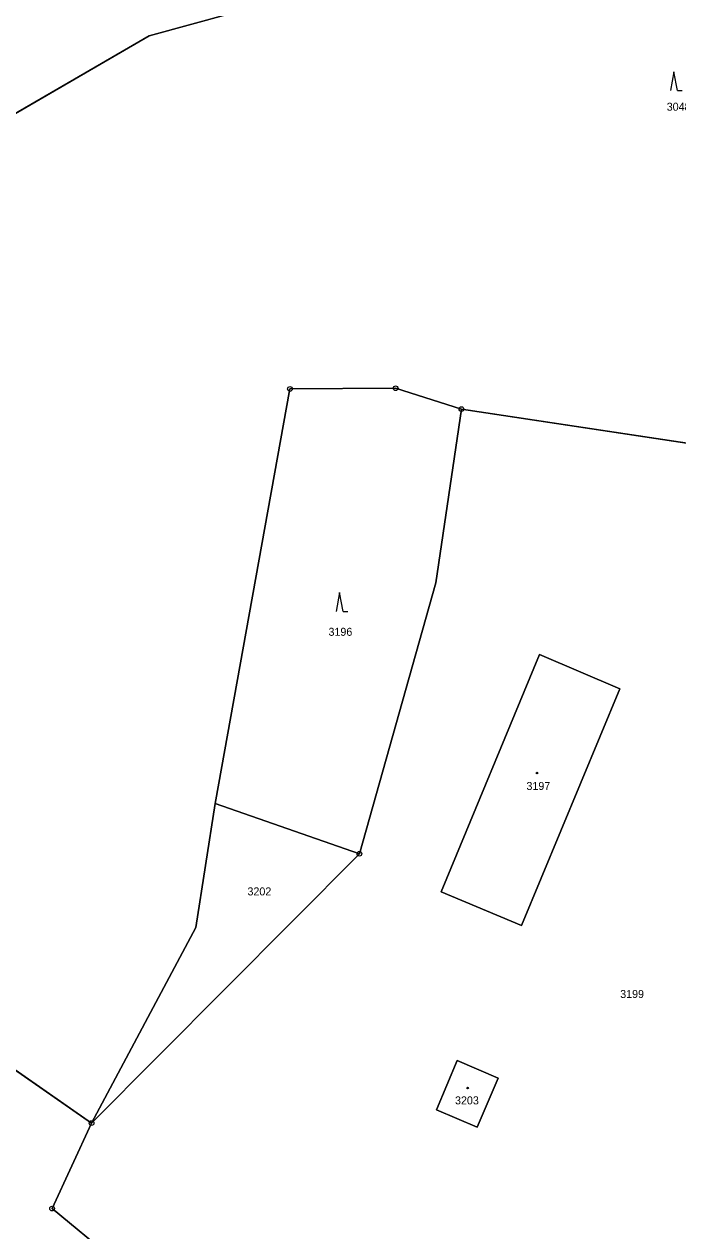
# Model space of a CAD drawing. Extents: x -689422 to -685210, y -987725 to -982160.
# Drawn here: x -688517.1 to -688378.1, y -986715.6 to -986459.2 of the extents above; entities that cross this region are included whole.
import ezdxf

# ---------------------------------------------------------------- set-up
doc = ezdxf.new("R2010")
doc.units = 0
for name, color, linetype in [('KN_Budovy', 7, 'Continuous'), ('KN_Hranice obce', 7, 'Continuous'), ('KN_Hranice_katastrální území', 7, 'Continuous'), ('KN_Hranice_parcel', 7, 'Continuous'), ('KN_Parcelni cisla', 7, 'Continuous'), ('KN_Polygon parcely', 7, 'Continuous'), ('KN_POZEMKY_LESNI POZEMEK', 7, 'Continuous'), ('KN_POZEMKY_ORNA PUDA', 7, 'Continuous'), ('KN_POZEMKY_OSTATNI PLOCHA', 7, 'Continuous'), ('KN_POZEMKY_TTP', 7, 'Continuous'), ('KN_POZEMKY_ZASTAVENA PLOCHA', 7, 'Continuous'), ('KN_VYUZITI_23_ostatni plocha_manipulacni plocha', 7, 'Continuous'), ('KN_Značky bodu BP', 7, 'Continuous'), ('KN_Značky budov', 7, 'Continuous'), ('KN_Značky kultur', 7, 'Continuous')]:
    doc.layers.add(name, color=color, linetype=linetype)

msp = doc.modelspace()

# ---------------------------------------------------------------- linework, layer by layer
at = {"layer": 'KN_Budovy'}
for points in [[(-688407.57, -986593.16), (-688428.42, -986643.56), (-688411.36, -986650.68), (-688390.48, -986600.4)], [(-688420.77, -986693.56), (-688416.32, -986683.12), (-688425.07, -986679.41), (-688429.43, -986689.88)]]:
    msp.add_lwpolyline(points, close=True, dxfattribs=at)
at = {"layer": 'KN_Hranice obce'}
msp.add_lwpolyline([(-688702.54, -986425.02), (-688714.66, -986463.31), (-688720.16, -986480.67), (-688729.49, -986509.98), (-688735.94, -986537.91), (-688745.64, -986569.21), (-688736.48, -986573.33), (-688622, -986603.98), (-688614.63, -986626.48), (-688547.16, -986661.81), (-688502.75, -986692.68), (-688511.14, -986710.83), (-688455.25, -986756.85), (-688406.43, -986788.29), (-688396.34, -986794.79), (-688378.96, -986803.58)], dxfattribs=at)
at = {"layer": 'KN_Hranice_katastrální území'}
msp.add_lwpolyline([(-688702.54, -986425.02), (-688714.66, -986463.31), (-688720.16, -986480.67), (-688729.49, -986509.98), (-688735.94, -986537.91), (-688745.64, -986569.21), (-688736.48, -986573.33), (-688622, -986603.98), (-688614.63, -986626.48), (-688547.16, -986661.81), (-688502.75, -986692.68), (-688511.14, -986710.83), (-688455.25, -986756.85), (-688406.43, -986788.29), (-688396.34, -986794.79), (-688378.96, -986803.58)], dxfattribs=at)
at = {"layer": 'KN_Hranice_parcel'}
for p, q in [((-688424.14, -986540.99), (-688360.31, -986550.64)), ((-688476.46, -986624.79), (-688445.81, -986635.45)), ((-688445.81, -986635.45), (-688502.75, -986692.68)), ((-688502.75, -986692.68), (-688511.14, -986710.83)), ((-688511.14, -986710.83), (-688455.25, -986756.85))]:
    msp.add_line(p, q, dxfattribs=at)
for points in [[(-688440.57, -986455.42), (-688464.06, -986454.46), (-688490.47, -986461.68), (-688537.78, -986489.13), (-688562.11, -986532.46), (-688610.93, -986501.88), (-688712.6, -986464.08), (-688714.66, -986463.31)], [(-688476.46, -986624.79), (-688460.58, -986536.73), (-688438.12, -986536.58), (-688424.14, -986540.99)], [(-688424.14, -986540.99), (-688429.61, -986577.88), (-688445.81, -986635.45)], [(-688736.48, -986573.33), (-688622, -986603.98), (-688614.63, -986626.48), (-688547.16, -986661.81), (-688502.75, -986692.68)], [(-688411.36, -986650.68), (-688428.42, -986643.56), (-688407.57, -986593.16), (-688390.48, -986600.4), (-688411.36, -986650.68)], [(-688502.75, -986692.68), (-688480.57, -986651.13), (-688476.46, -986624.79)], [(-688429.43, -986689.88), (-688425.07, -986679.41), (-688416.32, -986683.12), (-688420.77, -986693.56), (-688429.43, -986689.88)]]:
    msp.add_lwpolyline(points, dxfattribs=at)
at = {"layer": 'KN_Polygon parcely'}
for points in [[(-688462.76, -986403.5), (-688515.68, -986400.86), (-688548.75, -986389.63), (-688567.73, -986373.72), (-688579.19, -986344.94), (-688583.99, -986297.77), (-688586.55, -986293.85), (-688603.03, -986291.71), (-688615.78, -986427.72), (-688641.13, -986426.91), (-688699.18, -986415.43), (-688699.56, -986416.51), (-688702.54, -986425.02), (-688714.66, -986463.31), (-688712.6, -986464.08), (-688610.93, -986501.88), (-688562.11, -986532.46), (-688537.78, -986489.13), (-688490.47, -986461.68), (-688464.06, -986454.46), (-688440.57, -986455.42), (-688425.03, -986420.17), (-688434.24, -986408.86)], [(-688476.46, -986624.79), (-688445.81, -986635.45), (-688429.61, -986577.88), (-688424.14, -986540.99), (-688438.12, -986536.58), (-688460.58, -986536.73)], [(-688455.25, -986756.85), (-688406.43, -986788.29), (-688396.34, -986794.79), (-688366.55, -986718.61), (-688354.19, -986677.77), (-688337.47, -986611.19), (-688317.98, -986557.98), (-688320.37, -986557.57), (-688360.31, -986550.64), (-688424.14, -986540.99), (-688429.61, -986577.88), (-688445.81, -986635.45), (-688502.75, -986692.68), (-688511.14, -986710.83)], [(-688411.36, -986650.68), (-688390.48, -986600.4), (-688407.57, -986593.16), (-688428.42, -986643.56)], [(-688411.36, -986650.68), (-688428.42, -986643.56), (-688407.57, -986593.16), (-688390.48, -986600.4)], [(-688476.46, -986624.79), (-688480.57, -986651.13), (-688502.75, -986692.68), (-688445.81, -986635.45)], [(-688429.43, -986689.88), (-688420.77, -986693.56), (-688416.32, -986683.12), (-688425.07, -986679.41)], [(-688429.43, -986689.88), (-688425.07, -986679.41), (-688416.32, -986683.12), (-688420.77, -986693.56)]]:
    msp.add_lwpolyline(points, close=True, dxfattribs=at)
for points in [[(-688547.16, -986661.81), (-688502.75, -986692.68), (-688480.57, -986651.13), (-688476.46, -986624.79), (-688460.58, -986536.73), (-688438.12, -986536.58), (-688424.14, -986540.99), (-688360.31, -986550.64), (-688320.37, -986557.57), (-688315.99, -986545.09), (-688305.26, -986509.05), (-688301.93, -986498.63), (-688292.36, -986454.58)], [(-688464.06, -986454.46), (-688490.47, -986461.68), (-688537.78, -986489.13)]]:
    msp.add_lwpolyline(points, dxfattribs=at)
at = {"layer": 'KN_POZEMKY_LESNI POZEMEK'}
for p, q in [((-688490.47, -986461.68), (-688464.06, -986454.46)), ((-688537.78, -986489.13), (-688490.47, -986461.68)), ((-688460.58, -986536.73), (-688476.46, -986624.79)), ((-688476.46, -986624.79), (-688460.58, -986536.73)), ((-688438.12, -986536.58), (-688460.58, -986536.73)), ((-688460.58, -986536.73), (-688438.12, -986536.58)), ((-688424.14, -986540.99), (-688438.12, -986536.58)), ((-688438.12, -986536.58), (-688424.14, -986540.99)), ((-688424.14, -986540.99), (-688429.61, -986577.88)), ((-688360.31, -986550.64), (-688424.14, -986540.99)), ((-688429.61, -986577.88), (-688445.81, -986635.45)), ((-688476.46, -986624.79), (-688480.57, -986651.13)), ((-688445.81, -986635.45), (-688476.46, -986624.79)), ((-688480.57, -986651.13), (-688502.75, -986692.68)), ((-688502.75, -986692.68), (-688547.16, -986661.81))]:
    msp.add_line(p, q, dxfattribs=at)
at = {"layer": 'KN_POZEMKY_ORNA PUDA'}
for p, q in [((-688480.57, -986651.13), (-688476.46, -986624.79)), ((-688476.46, -986624.79), (-688445.81, -986635.45)), ((-688445.81, -986635.45), (-688502.75, -986692.68)), ((-688502.75, -986692.68), (-688480.57, -986651.13))]:
    msp.add_line(p, q, dxfattribs=at)
at = {"layer": 'KN_POZEMKY_OSTATNI PLOCHA'}
for p, q in [((-688429.61, -986577.88), (-688424.14, -986540.99)), ((-688424.14, -986540.99), (-688360.31, -986550.64)), ((-688445.81, -986635.45), (-688429.61, -986577.88)), ((-688407.57, -986593.16), (-688428.42, -986643.56)), ((-688390.48, -986600.4), (-688407.57, -986593.16)), ((-688411.36, -986650.68), (-688390.48, -986600.4)), ((-688502.75, -986692.68), (-688445.81, -986635.45)), ((-688428.42, -986643.56), (-688411.36, -986650.68)), ((-688425.07, -986679.41), (-688429.43, -986689.88)), ((-688416.32, -986683.12), (-688425.07, -986679.41)), ((-688420.77, -986693.56), (-688416.32, -986683.12)), ((-688429.43, -986689.88), (-688420.77, -986693.56)), ((-688511.14, -986710.83), (-688502.75, -986692.68)), ((-688455.25, -986756.85), (-688511.14, -986710.83))]:
    msp.add_line(p, q, dxfattribs=at)
at = {"layer": 'KN_POZEMKY_TTP'}
for p, q in [((-688464.06, -986454.46), (-688490.47, -986461.68)), ((-688490.47, -986461.68), (-688537.78, -986489.13))]:
    msp.add_line(p, q, dxfattribs=at)
at = {"layer": 'KN_POZEMKY_ZASTAVENA PLOCHA'}
for p, q in [((-688428.42, -986643.56), (-688407.57, -986593.16)), ((-688407.57, -986593.16), (-688390.48, -986600.4)), ((-688390.48, -986600.4), (-688411.36, -986650.68)), ((-688411.36, -986650.68), (-688428.42, -986643.56)), ((-688429.43, -986689.88), (-688425.07, -986679.41)), ((-688425.07, -986679.41), (-688416.32, -986683.12)), ((-688416.32, -986683.12), (-688420.77, -986693.56)), ((-688420.77, -986693.56), (-688429.43, -986689.88))]:
    msp.add_line(p, q, dxfattribs=at)
at = {"layer": 'KN_VYUZITI_23_ostatni plocha_manipulacni plocha'}
for p, q in [((-688429.61, -986577.88), (-688424.14, -986540.99)), ((-688424.14, -986540.99), (-688360.31, -986550.64)), ((-688445.81, -986635.45), (-688429.61, -986577.88)), ((-688407.57, -986593.16), (-688428.42, -986643.56)), ((-688390.48, -986600.4), (-688407.57, -986593.16)), ((-688411.36, -986650.68), (-688390.48, -986600.4)), ((-688502.75, -986692.68), (-688445.81, -986635.45)), ((-688428.42, -986643.56), (-688411.36, -986650.68)), ((-688425.07, -986679.41), (-688429.43, -986689.88)), ((-688416.32, -986683.12), (-688425.07, -986679.41)), ((-688420.77, -986693.56), (-688416.32, -986683.12)), ((-688429.43, -986689.88), (-688420.77, -986693.56)), ((-688511.14, -986710.83), (-688502.75, -986692.68)), ((-688455.25, -986756.85), (-688511.14, -986710.83))]:
    msp.add_line(p, q, dxfattribs=at)
at = {"layer": 'KN_Značky bodu BP'}
for centre, radius in [((-688460.58, -986536.73), 0.5), ((-688438.12, -986536.58), 0.5), ((-688460.58, -986536.73), 0.0303), ((-688438.12, -986536.58), 0.0303), ((-688424.14, -986540.99), 0.5), ((-688424.14, -986540.99), 0.0303), ((-688445.81, -986635.45), 0.5), ((-688445.81, -986635.45), 0.0303), ((-688502.75, -986692.68), 0.5), ((-688502.75, -986692.68), 0.0303), ((-688511.14, -986710.83), 0.5), ((-688511.14, -986710.83), 0.0303)]:
    msp.add_circle(centre, radius, dxfattribs=at)
at = {"layer": 'KN_Značky budov'}
for centre in [(-688408.09, -986618.31), (-688422.83, -986685.22)]:
    msp.add_circle(centre, 0.175, dxfattribs=at)
at = {"layer": 'KN_Značky kultur'}
for p, q in [((-688378.99, -986469.34), (-688379.74, -986473.34)), ((-688378.24, -986473.34), (-688378.99, -986469.34)), ((-688378.24, -986473.34), (-688377.24, -986473.34)), ((-688450.02, -986579.99), (-688450.77, -986583.99)), ((-688449.27, -986583.99), (-688450.02, -986579.99)), ((-688449.27, -986583.99), (-688448.27, -986583.99))]:
    msp.add_line(p, q, dxfattribs=at)

# ---------------------------------------------------------------- texts
at = {"layer": 'KN_Parcelni cisla'}
for s, p in [('3048', (-688380.51, -986477.62)), ('3196', (-688452.39, -986589.16)), ('3197', (-688410.32, -986621.91)), ('3202', (-688469.61, -986644.31)), ('3199', (-688390.4, -986666.1)), ('3203', (-688425.5, -986688.7))]:
    msp.add_text(s, height=1.7, dxfattribs=at).set_placement(p)

doc.saveas('drawing.dxf')
